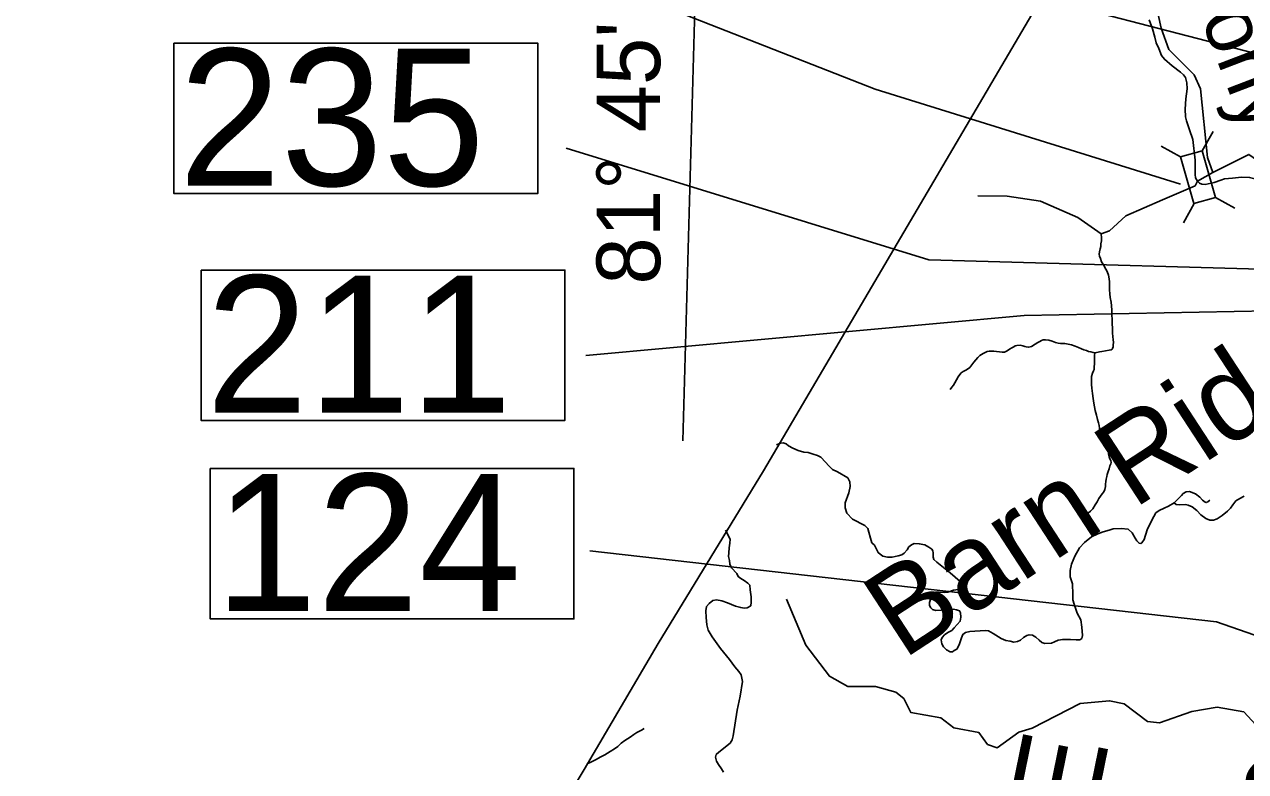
# Model space of a CAD drawing. Extents: x 1159738 to 1321356, y 736314 to 882035.
# Drawn here: x 1180449 to 1192923, y 845489 to 853122 of the extents above; entities that cross this region are included whole.
import ezdxf

# ---------------------------------------------------------------- set-up
doc = ezdxf.new("R2010")
doc.units = 0
for name, color, linetype in [('Exist Boundary Political CountyLine', 7, 'Continuous'), ('Exist Geographical Mountain Summit Label', 7, 'Continuous'), ('Exist Hydrographic Creek Single Shore', 7, 'Continuous'), ('Exist Hydrographic Creek Single Shore Label', 7, 'Continuous'), ('Exist Hydrographic Misc Water Feature', 7, 'Continuous'), ('Exist Road Non-System Type 51', 7, 'Continuous'), ('Exist Road Secondary Structure Standard Bridge CELL', 7, 'Continuous'), ('Exist Road Secondary Structure Standard Bridge Number Label', 7, 'Continuous'), ('Exist Road Secondary Type 41 Attributed', 7, 'Continuous'), ('Exist Road State Agency Type 41 National Forest', 7, 'Continuous'), ('Map Preparation Longitude Latitude Label', 7, 'Continuous'), ('Map Preparation Longitude Latitude Lines', 7, 'Continuous')]:
    doc.layers.add(name, color=color, linetype=linetype)

msp = doc.modelspace()

# ---------------------------------------------------------------- linework, layer by layer
at = {"layer": 'Exist Boundary Political CountyLine'}
msp.add_lwpolyline([(1191569, 854642), (1187998, 848563), (1186922, 846796), (1186165, 845509), (1185791, 844883), (1185414, 844237), (1183559, 841103), (1183190, 840473), (1182853, 839885), (1182456, 839211), (1182071, 838570), (1181698, 837930), (1180939, 836649), (1180581, 836034), (1180196, 835393)], dxfattribs=at)
at = {"layer": 'Exist Hydrographic Creek Single Shore'}
for points in [[(1192589, 851610), (1192535, 851762), (1192462, 852463), (1192399, 852609), (1192139, 852866), (1192062, 853085), (1191936, 853662), (1191809, 853917)], [(1193760, 851184), (1193725, 851263), (1192958, 851794), (1192589, 851610)], [(1192074, 851330), (1192407, 851475), (1192431, 851522)], [(1192431, 851522), (1192589, 851610)]]:
    msp.add_lwpolyline(points, dxfattribs=at)
at = {"layer": 'Exist Hydrographic Misc Water Feature'}
for points in [[(1190187, 851371), (1190489, 851367), (1190830, 851317), (1191209, 851149), (1191448, 850983), (1191532, 851014), (1191701, 851167), (1192074, 851330)], [(1191448, 850983), (1191451, 850943), (1191451, 850913), (1191446, 850881), (1191443, 850855), (1191438, 850829), (1191431, 850799), (1191429, 850775), (1191432, 850755), (1191440, 850731), (1191453, 850697), (1191472, 850666), (1191495, 850623), (1191508, 850597), (1191523, 850561), (1191530, 850524), (1191533, 850492), (1191534, 850448), (1191533, 850412), (1191538, 850370), (1191541, 850334), (1191550, 850284), (1191556, 850205), (1191558, 850157), (1191559, 850109), (1191562, 850063), (1191565, 850019), (1191565, 849969), (1191566, 849935), (1191569, 849901), (1191573, 849875), (1191572, 849847), (1191569, 849827), (1191563, 849811), (1191559, 849803), (1191551, 849799), (1191530, 849796), (1191492, 849787), (1191454, 849780), (1191430, 849777), (1191388, 849766)], [(1189906, 849391), (1189923, 849415), (1189940, 849437), (1189954, 849460), (1189969, 849490), (1189988, 849521), (1190003, 849545), (1190019, 849563), (1190038, 849578), (1190064, 849591), (1190082, 849601), (1190105, 849618), (1190127, 849644), (1190148, 849673), (1190187, 849718), (1190210, 849739), (1190241, 849759), (1190263, 849772), (1190283, 849780), (1190305, 849785), (1190353, 849784), (1190379, 849781), (1190409, 849776), (1190437, 849773), (1190459, 849775), (1190487, 849786), (1190512, 849803), (1190536, 849817), (1190555, 849828), (1190569, 849838), (1190587, 849841), (1190619, 849844), (1190647, 849840), (1190669, 849833), (1190683, 849829), (1190709, 849824), (1190735, 849833), (1190774, 849856), (1190800, 849872), (1190822, 849883), (1190839, 849893), (1190857, 849900), (1190879, 849901), (1190915, 849897), (1190948, 849886), (1190980, 849873), (1191008, 849866), (1191034, 849863), (1191078, 849862), (1191112, 849855), (1191144, 849848), (1191183, 849835), (1191217, 849820), (1191247, 849807), (1191272, 849797), (1191298, 849790), (1191320, 849781), (1191342, 849777), (1191368, 849770), (1191388, 849766)], [(1191388, 849766), (1191383, 849760), (1191379, 849748), (1191381, 849732), (1191380, 849714), (1191381, 849674), (1191380, 849654), (1191378, 849624), (1191375, 849598), (1191369, 849582), (1191360, 849558), (1191351, 849526), (1191348, 849493), (1191349, 849442), (1191352, 849406), (1191360, 849350), (1191365, 849302), (1191372, 849252), (1191381, 849215), (1191388, 849179), (1191402, 849131), (1191411, 849087), (1191420, 849052), (1191426, 849024), (1191431, 848996), (1191432, 848976), (1191433, 848942), (1191437, 848928), (1191443, 848916), (1191454, 848901), (1191468, 848887), (1191481, 848870), (1191493, 848856), (1191505, 848840), (1191514, 848814), (1191519, 848777), (1191522, 848735), (1191529, 848705), (1191538, 848685), (1191548, 848666), (1191549, 848648), (1191547, 848634), (1191537, 848611), (1191530, 848581), (1191519, 848555), (1191510, 848525), (1191505, 848504), (1191499, 848476), (1191496, 848452), (1191493, 848426), (1191491, 848400), (1191484, 848370), (1191475, 848348), (1191457, 848325), (1191425, 848278), (1191407, 848246), (1191386, 848213), (1191363, 848173), (1191338, 848150), (1191319, 848132), (1191305, 848117), (1191286, 848097)], [(1193271, 845704), (1192907, 846099), (1192633, 846147), (1192373, 846103), (1192045, 845988), (1191920, 846000), (1191683, 846182), (1191534, 846212), (1191233, 846185), (1190742, 845932), (1190608, 845892), (1190387, 845732), (1190288, 845767), (1190199, 845887), (1189942, 845935), (1189811, 846039), (1189504, 846091), (1189433, 846234), (1189351, 846301), (1189144, 846358), (1188861, 846357), (1188672, 846463), (1188430, 846779), (1188235, 847249)], [(1186199, 845567), (1186234, 845586), (1186289, 845614), (1186329, 845635), (1186378, 845660), (1186433, 845694), (1186476, 845721), (1186511, 845746), (1186546, 845779), (1186583, 845806), (1186609, 845825), (1186636, 845842), (1186674, 845869), (1186705, 845888), (1186725, 845900), (1186754, 845913), (1186778, 845928)]]:
    msp.add_lwpolyline(points, dxfattribs=at)
at = {"layer": 'Exist Road Non-System Type 51'}
for points in [[(1188131, 848828), (1188174, 848843), (1188201, 848847), (1188229, 848838), (1188255, 848818), (1188299, 848792), (1188353, 848770), (1188411, 848752), (1188454, 848748), (1188505, 848733), (1188550, 848719), (1188583, 848701), (1188632, 848650), (1188665, 848611), (1188704, 848574), (1188756, 848551), (1188859, 848489), (1188880, 848448), (1188885, 848403), (1188872, 848336), (1188834, 848235), (1188834, 848184), (1188850, 848128), (1188907, 848069), (1189035, 848004), (1189064, 847973), (1189073, 847935), (1189093, 847874), (1189105, 847827), (1189131, 847803), (1189151, 847769), (1189170, 847727), (1189189, 847711), (1189218, 847690), (1189265, 847681), (1189312, 847681), (1189374, 847692), (1189412, 847703), (1189437, 847722), (1189465, 847753), (1189485, 847785), (1189511, 847805), (1189539, 847819), (1189590, 847817), (1189646, 847804), (1189689, 847782), (1189718, 847760), (1189730, 847743), (1189731, 847724), (1189732, 847681), (1189740, 847656), (1189770, 847629), (1189907, 847521), (1190008, 847432), (1190020, 847411), (1190024, 847387), (1190014, 847364), (1189988, 847349), (1189938, 847341), (1189883, 847323), (1189845, 847320), (1189792, 847323), (1189757, 847323), (1189744, 847310), (1189711, 847269), (1189693, 847218), (1189694, 847186), (1189708, 847161), (1189725, 847145), (1189760, 847136), (1189868, 847143), (1189938, 847149), (1189969, 847143), (1190001, 847130), (1190011, 847111), (1190015, 847067), (1190008, 847025), (1189948, 846956), (1189922, 846932), (1189882, 846910), (1189847, 846886), (1189823, 846859), (1189815, 846835), (1189820, 846795), (1189837, 846762), (1189868, 846733), (1189904, 846713), (1189928, 846714), (1189948, 846726), (1189973, 846739), (1189998, 846784), (1190020, 846857), (1190034, 846891), (1190063, 846911), (1190107, 846920), (1190262, 846930), (1190298, 846926), (1190344, 846898), (1190428, 846850), (1190475, 846828)], [(1192195, 848234), (1192235, 848275), (1192268, 848308), (1192287, 848330), (1192318, 848348), (1192351, 848349), (1192411, 848326), (1192455, 848292), (1192484, 848263), (1192509, 848241), (1192521, 848237), (1192538, 848246), (1192557, 848263)], [(1192195, 848234), (1192213, 848217), (1192252, 848214), (1192308, 848218), (1192338, 848211), (1192379, 848193), (1192426, 848155), (1192467, 848113), (1192519, 848076), (1192557, 848059), (1192595, 848056), (1192634, 848071), (1192685, 848106), (1192740, 848149), (1192769, 848180), (1192794, 848215), (1192823, 848254), (1192866, 848280), (1192909, 848302)], [(1190475, 846828), (1190517, 846820), (1190557, 846812), (1190594, 846817), (1190625, 846833), (1190656, 846859), (1190688, 846878), (1190714, 846887), (1190746, 846884), (1190781, 846862), (1190816, 846831), (1190842, 846808), (1190872, 846798), (1190940, 846802), (1190972, 846814), (1191009, 846831), (1191055, 846839), (1191135, 846839), (1191194, 846836), (1191229, 846836), (1191249, 846850), (1191258, 846879), (1191252, 846963), (1191239, 847038), (1191203, 847108), (1191173, 847199), (1191157, 847243), (1191160, 847297), (1191154, 847408), (1191132, 847480), (1191131, 847544), (1191144, 847608), (1191180, 847691), (1191227, 847775), (1191279, 847830), (1191349, 847886), (1191415, 847919), (1191469, 847938), (1191529, 847956), (1191570, 847969), (1191654, 847973), (1191724, 847965), (1191766, 847927), (1191796, 847874), (1191812, 847848), (1191821, 847835), (1191836, 847821), (1191852, 847819), (1191862, 847825), (1191887, 847861), (1191919, 847959), (1191955, 848038), (1191985, 848094), (1192006, 848132), (1192042, 848155), (1192092, 848180), (1192137, 848199), (1192195, 848234)]]:
    msp.add_lwpolyline(points, dxfattribs=at)
at = {"layer": 'Exist Road Secondary Structure Standard Bridge CELL'}
for p, q in [((1192591, 852030), (1192481, 851832)), ((1192061, 851878), (1192259, 851768)), ((1192399, 851293), (1192289, 851095)), ((1192616, 851355), (1192814, 851245))]:
    msp.add_line(p, q, dxfattribs=at)
msp.add_lwpolyline([(1192481, 851832), (1192617, 851355), (1192395, 851292), (1192259, 851768)], close=True, dxfattribs=at)
at = {"layer": 'Exist Road Secondary Structure Standard Bridge Number Label'}
for points in [[(1193657, 851384), (1193315, 852751), (1188996, 853870), (1182782, 855144)], [(1192260, 851490), (1189138, 852461), (1186330, 853563), (1183784, 853773)], [(1195223, 851044), (1194042, 850596), (1189686, 850718), (1185982, 851858)], [(1197625, 850105), (1194594, 850225), (1190663, 850149), (1186185, 849741)], [(1199278, 844703), (1192626, 847020), (1186223, 847743)]]:
    msp.add_lwpolyline(points, dxfattribs=at)
for points in [[(1181976, 852932), (1185692, 852932), (1185692, 851395), (1181976, 851395)], [(1182254, 850613), (1185970, 850613), (1185970, 849077), (1182254, 849077)], [(1182347, 848586), (1186062, 848586), (1186062, 847049), (1182347, 847049)]]:
    msp.add_lwpolyline(points, close=True, dxfattribs=at)
at = {"layer": 'Exist Road Secondary Type 41 Attributed'}
for points in [[(1191937, 853168), (1191972, 853077), (1191997, 852992), (1192010, 852936), (1192037, 852877), (1192064, 852804), (1192095, 852766), (1192173, 852701), (1192257, 852636), (1192289, 852607), (1192311, 852580), (1192323, 852524), (1192325, 852466), (1192314, 852362), (1192307, 852255), (1192310, 852178), (1192320, 852138), (1192351, 852044), (1192385, 851947), (1192409, 851735), (1192409, 851634), (1192407, 851590), (1192412, 851556), (1192431, 851522)], [(1192431, 851522), (1192454, 851499), (1192475, 851491), (1192510, 851487), (1192603, 851506), (1192671, 851530), (1192708, 851544), (1192791, 851552), (1192881, 851562), (1192965, 851560), (1193068, 851532), (1193385, 851349), (1193551, 851253), (1193649, 851202), (1193707, 851188), (1193760, 851184)]]:
    msp.add_lwpolyline(points, dxfattribs=at)
at = {"layer": 'Exist Road State Agency Type 41 National Forest'}
msp.add_lwpolyline([(1187609, 847955), (1187658, 847864), (1187655, 847823), (1187649, 847775), (1187643, 847725), (1187640, 847686), (1187652, 847646), (1187656, 847607), (1187672, 847572), (1187726, 847511), (1187739, 847481), (1187767, 847461), (1187802, 847441), (1187837, 847414), (1187859, 847392), (1187864, 847345), (1187871, 847275), (1187874, 847220), (1187868, 847184), (1187833, 847161), (1187800, 847160), (1187766, 847164), (1187711, 847179), (1187632, 847214), (1187574, 847234), (1187520, 847242), (1187482, 847236), (1187444, 847207), (1187416, 847175), (1187409, 847132), (1187413, 847064), (1187420, 846988), (1187435, 846935), (1187475, 846866), (1187560, 846746), (1187650, 846633), (1187706, 846560), (1187745, 846511), (1187769, 846476), (1187783, 846409), (1187761, 846261), (1187731, 846117), (1187689, 845854), (1187678, 845813), (1187658, 845779), (1187543, 845686), (1187516, 845663), (1187509, 845636), (1187519, 845597), (1187540, 845563), (1187570, 845518), (1187589, 845482)], dxfattribs=at)
at = {"layer": 'Map Preparation Longitude Latitude Lines'}
msp.add_line((1187174, 848868), (1187381, 856340), dxfattribs=at)

# ---------------------------------------------------------------- texts
at = {"layer": 'Exist Geographical Mountain Summit Label'}
for s, rotation, p in [('Barn Ridge', 33.1227, (1189423, 846628)), ('Split Rock Ridge', 36.4426, (1190397, 842785)), ('WILSON     RIDGE', 78.4852, (1189531, 835965))]:
    msp.add_text(s, height=880, rotation=rotation, dxfattribs=at).set_placement(p)
at = {"layer": 'Exist Hydrographic Creek Single Shore Label'}
msp.add_text('Anthony', height=600, rotation=290.9676, dxfattribs=at).set_placement((1191872, 854730))
at = {"layer": 'Exist Road Secondary Structure Standard Bridge Number Label'}
for s, p in [('235', (1182027, 851474)), ('211', (1182304, 849156)), ('124', (1182397, 847129))]:
    msp.add_text(s, height=1400, dxfattribs=at).set_placement(p)
at = {"layer": 'Map Preparation Longitude Latitude Label'}
msp.add_text("81° 45'", height=650, rotation=90, dxfattribs=at).set_placement((1186943, 850464))

doc.saveas('drawing.dxf')
